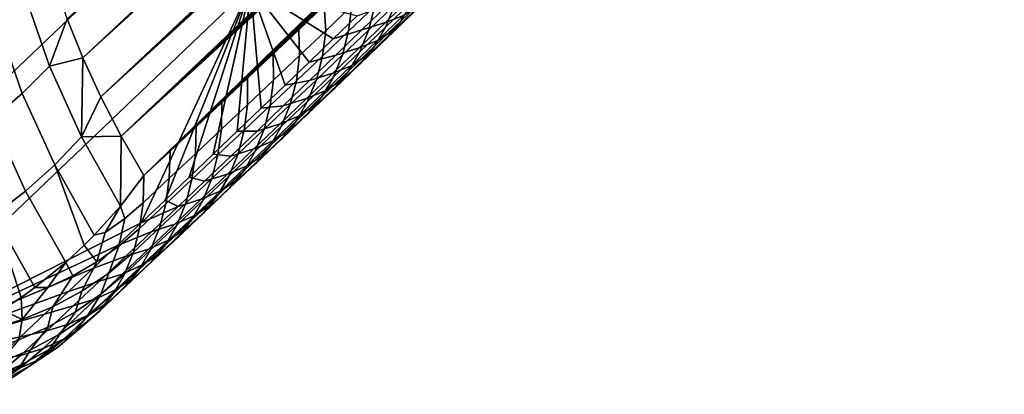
# Model space of a CAD drawing. Header units: metres. Extents: x -82 to 82, y -314 to 27.
# Tile 458 of 656: x -50.75 to -46.4, y -61.14 to -59.49. Entities that reach past the tile are written whole.
import ezdxf

# ---------------------------------------------------------------- set-up
doc = ezdxf.new("R2010")
doc.units = ezdxf.units.M
doc.layers.add('solid_K_24_41_04_000C07', color=7, linetype='CONTINUOUS')

msp = doc.modelspace()

# ---------------------------------------------------------------- linework, layer by layer
at = {"layer": 'solid_K_24_41_04_000C07'}
for points in [[(-50.540173, -59.485962, 61.715508), (-50.471558, -59.658356, 61.366165), (-40.659592, -50.480091, 52.261562), (-40.554874, -50.365479, 52.185181)], [(-50.471558, -59.658356, 61.366165), (-40.765133, -50.595463, 52.338852), (-40.659592, -50.480091, 52.261562)], [(-50.471558, -59.658356, 61.366165), (-40.871529, -50.711613, 52.417088), (-40.765133, -50.595463, 52.338852)], [(-50.471558, -59.658356, 61.366165), (-40.978806, -50.82856, 52.496307), (-40.871529, -50.711613, 52.417088)], [(-50.471558, -59.658356, 61.366165), (-41.086998, -50.94632, 52.576546), (-40.978806, -50.82856, 52.496307)], [(-50.471558, -59.658356, 61.366165), (-41.196125, -51.064911, 52.657841), (-41.086998, -50.94632, 52.576546)], [(-50.471558, -59.658356, 61.366165), (-41.306221, -51.184341, 52.740227), (-41.196125, -51.064911, 52.657841)], [(-50.471558, -59.658356, 61.366165), (-41.417313, -51.304638, 52.823742), (-41.306221, -51.184341, 52.740227)], [(-50.471558, -59.658356, 61.366165), (-41.529427, -51.425812, 52.908421), (-41.417313, -51.304638, 52.823742)], [(-50.471558, -59.658356, 61.366165), (-41.642593, -51.547878, 52.994301), (-41.529427, -51.425812, 52.908421)], [(-50.471558, -59.658356, 61.366165), (-41.756821, -51.670849, 53.08139), (-41.642593, -51.547878, 52.994301)], [(-56.469971, -59.485954, 55.22818), (-47.08617, -51.674767, 47.257233), (-47.184223, -51.798447, 47.363953), (-56.115883, -59.658348, 55.191154)], [(-50.471558, -59.658356, 61.366165), (-41.871929, -51.794617, 53.169445), (-41.756821, -51.670849, 53.08139)], [(-50.471558, -59.658356, 61.366165), (-41.987892, -51.919163, 53.25843), (-41.871929, -51.794617, 53.169445)], [(-56.115883, -59.658348, 55.191154), (-47.184223, -51.798447, 47.363953), (-47.28334, -51.922935, 47.471481)], [(-56.115883, -59.658348, 55.191154), (-47.28334, -51.922935, 47.471481), (-47.366714, -52.027275, 47.56168)], [(-50.471558, -59.658356, 61.366165), (-50.39233, -59.831234, 61.01392), (-42.085209, -52.023563, 53.333324), (-41.987892, -51.919163, 53.25843)], [(-56.115883, -59.658348, 55.191154), (-47.366714, -52.027275, 47.56168), (-47.450817, -52.132172, 47.652431)], [(-50.39233, -59.831234, 61.01392), (-42.183159, -52.128529, 53.408924), (-42.085209, -52.023563, 53.333324)], [(-56.115883, -59.658348, 55.191154), (-47.450817, -52.132172, 47.652431), (-47.535683, -52.237633, 47.743759)], [(-50.39233, -59.831234, 61.01392), (-42.281765, -52.234066, 53.485252), (-42.183159, -52.128529, 53.408924)], [(-56.115883, -59.658348, 55.191154), (-47.535683, -52.237633, 47.743759), (-47.621338, -52.34367, 47.835674)], [(-50.39233, -59.831234, 61.01392), (-42.381042, -52.340187, 53.56234), (-42.281765, -52.234066, 53.485252)], [(-56.115883, -59.658348, 55.191154), (-47.621338, -52.34367, 47.835674), (-47.707809, -52.450294, 47.9282)], [(-50.39233, -59.831234, 61.01392), (-42.481014, -52.446903, 53.640205), (-42.381042, -52.340187, 53.56234)], [(-50.39233, -59.831234, 61.01392), (-42.581699, -52.554226, 53.71888), (-42.481014, -52.446903, 53.640205)], [(-56.115883, -59.658348, 55.191154), (-47.707809, -52.450294, 47.9282), (-47.795128, -52.557514, 48.021347)], [(-56.115883, -59.658348, 55.191154), (-47.795128, -52.557514, 48.021347), (-47.883324, -52.66534, 48.115139)], [(-50.39233, -59.831234, 61.01392), (-42.683117, -52.662155, 53.798389), (-42.581699, -52.554226, 53.71888)], [(-56.115883, -59.658348, 55.191154), (-47.883324, -52.66534, 48.115139), (-47.97242, -52.773785, 48.209591)], [(-50.39233, -59.831234, 61.01392), (-42.785286, -52.77071, 53.878757), (-42.683117, -52.662155, 53.798389)], [(-56.115883, -59.658348, 55.191154), (-47.97242, -52.773785, 48.209591), (-48.06245, -52.882851, 48.304718)], [(-50.39233, -59.831234, 61.01392), (-42.888226, -52.879898, 53.960014), (-42.785286, -52.77071, 53.878757)], [(-56.115883, -59.658348, 55.191154), (-48.06245, -52.882851, 48.304718), (-48.153442, -52.992558, 48.400543)], [(-50.39233, -59.831234, 61.01392), (-42.991959, -52.989727, 54.042183), (-42.888226, -52.879898, 53.960014)], [(-56.115883, -59.658348, 55.191154), (-48.153442, -52.992558, 48.400543), (-48.245426, -53.102909, 48.497078)], [(-50.39233, -59.831234, 61.01392), (-43.096497, -53.100208, 54.125294), (-42.991959, -52.989727, 54.042183)], [(-50.39233, -59.831234, 61.01392), (-43.201866, -53.211353, 54.209366), (-43.096497, -53.100208, 54.125294)], [(-56.115883, -59.658348, 55.191154), (-48.245426, -53.102909, 48.497078), (-48.338425, -53.213921, 48.594345)], [(-56.115883, -59.658348, 55.191154), (-48.338425, -53.213921, 48.594345), (-48.432472, -53.325596, 48.692356)], [(-50.39233, -59.831234, 61.01392), (-43.308083, -53.323166, 54.294434), (-43.201866, -53.211353, 54.209366)], [(-56.115883, -59.658348, 55.191154), (-48.432472, -53.325596, 48.692356), (-48.527596, -53.437946, 48.791134)], [(-50.39233, -59.831234, 61.01392), (-43.415169, -53.435661, 54.380516), (-43.308083, -53.323166, 54.294434)], [(-56.115883, -59.658348, 55.191154), (-48.527596, -53.437946, 48.791134), (-48.623821, -53.550987, 48.890697)], [(-50.39233, -59.831234, 61.01392), (-43.52309, -53.548813, 54.467567), (-43.415169, -53.435661, 54.380516)], [(-56.115883, -59.658348, 55.191154), (-48.623821, -53.550987, 48.890697), (-48.721092, -53.664692, 48.991009), (-55.75795, -59.831226, 55.143814)], [(-50.39233, -59.831234, 61.01392), (-43.631672, -53.662537, 54.555351), (-43.52309, -53.548813, 54.467567)], [(-55.75795, -59.831226, 55.143814), (-48.721092, -53.664692, 48.991009), (-48.81916, -53.778973, 49.091919)], [(-50.39233, -59.831234, 61.01392), (-50.302441, -60.004547, 60.659012), (-43.740917, -53.776829, 54.643875), (-43.631672, -53.662537, 54.555351)], [(-55.75795, -59.831226, 55.143814), (-48.81916, -53.778973, 49.091919), (-48.918045, -53.893833, 49.193443)], [(-50.302441, -60.004547, 60.659012), (-43.850864, -53.891708, 54.733177), (-43.740917, -53.776829, 54.643875)], [(-55.75795, -59.831226, 55.143814), (-48.918045, -53.893833, 49.193443), (-49.017792, -54.009293, 49.295609)], [(-50.302441, -60.004547, 60.659012), (-43.961533, -54.007187, 54.823299), (-43.850864, -53.891708, 54.733177)], [(-55.75795, -59.831226, 55.143814), (-49.017792, -54.009293, 49.295609), (-49.118431, -54.125366, 49.398434)], [(-50.302441, -60.004547, 60.659012), (-44.07296, -54.123287, 54.914276), (-43.961533, -54.007187, 54.823299)], [(-55.75795, -59.831226, 55.143814), (-49.118431, -54.125366, 49.398434), (-49.220013, -54.242065, 49.501949)], [(-50.302441, -60.004547, 60.659012), (-44.185173, -54.240021, 55.006153), (-44.07296, -54.123287, 54.914276)], [(-55.75795, -59.831226, 55.143814), (-49.220013, -54.242065, 49.501949), (-49.322578, -54.359402, 49.606178)], [(-50.302441, -60.004547, 60.659012), (-44.298199, -54.357403, 55.098965), (-44.185173, -54.240021, 55.006153)], [(-55.75795, -59.831226, 55.143814), (-49.322578, -54.359402, 49.606178), (-49.426163, -54.477398, 49.711147)], [(-50.302441, -60.004547, 60.659012), (-44.412071, -54.475452, 55.192749), (-44.298199, -54.357403, 55.098965)], [(-55.75795, -59.831226, 55.143814), (-49.426163, -54.477398, 49.711147), (-49.530811, -54.596062, 49.816879)], [(-50.302441, -60.004547, 60.659012), (-44.526817, -54.594177, 55.287552), (-44.412071, -54.475452, 55.192749)], [(-55.75795, -59.831226, 55.143814), (-49.530811, -54.596062, 49.816879), (-49.621384, -54.698318, 49.908134)], [(-50.302441, -60.004547, 60.659012), (-44.625885, -54.696495, 55.369644), (-44.526817, -54.594177, 55.287552)], [(-55.75795, -59.831226, 55.143814), (-49.621384, -54.698318, 49.908134), (-49.712795, -54.80109, 49.999985)], [(-50.302441, -60.004547, 60.659012), (-44.725639, -54.799335, 55.452534), (-44.625885, -54.696495, 55.369644)], [(-55.75795, -59.831226, 55.143814), (-49.712795, -54.80109, 49.999985), (-49.805069, -54.904381, 50.092445)], [(-50.302441, -60.004547, 60.659012), (-44.826096, -54.902706, 55.536243), (-44.725639, -54.799335, 55.452534)], [(-55.75795, -59.831226, 55.143814), (-49.805069, -54.904381, 50.092445), (-49.898232, -55.008202, 50.185535)], [(-50.302441, -60.004547, 60.659012), (-44.927269, -55.006618, 55.620804), (-44.826096, -54.902706, 55.536243)], [(-55.75795, -59.831226, 55.143814), (-49.898232, -55.008202, 50.185535), (-49.992306, -55.11256, 50.279274)], [(-50.302441, -60.004547, 60.659012), (-45.029182, -55.111076, 55.706234), (-44.927269, -55.006618, 55.620804)], [(-55.75795, -59.831226, 55.143814), (-49.992306, -55.11256, 50.279274), (-50.087318, -55.217472, 50.373669)], [(-50.302441, -60.004547, 60.659012), (-45.131855, -55.216095, 55.792557), (-45.029182, -55.111076, 55.706234)], [(-55.75795, -59.831226, 55.143814), (-50.087318, -55.217472, 50.373669), (-50.183296, -55.322937, 50.468739)], [(-50.302441, -60.004547, 60.659012), (-45.235302, -55.321686, 55.879799), (-45.131855, -55.216095, 55.792557)], [(-55.75795, -59.831226, 55.143814), (-50.183296, -55.322937, 50.468739), (-50.28027, -55.42897, 50.564503)], [(-50.302441, -60.004547, 60.659012), (-45.339542, -55.427853, 55.967987), (-45.235302, -55.321686, 55.879799)], [(-55.75795, -59.831226, 55.143814), (-50.28027, -55.42897, 50.564503), (-50.378254, -55.53558, 50.660976)], [(-50.302441, -60.004547, 60.659012), (-45.444599, -55.534607, 56.05714), (-45.339542, -55.427853, 55.967987)], [(-50.302441, -60.004547, 60.659012), (-45.550453, -55.642006, 56.147171), (-45.444599, -55.534607, 56.05714)], [(-55.75795, -59.831226, 55.143814), (-50.378254, -55.53558, 50.660976), (-50.477268, -55.64278, 50.758171)], [(-55.75795, -59.831226, 55.143814), (-50.477268, -55.64278, 50.758171), (-50.577194, -55.750626, 50.856068)], [(-50.302441, -60.004547, 60.659012), (-45.657078, -55.750057, 56.238018), (-45.550453, -55.642006, 56.147171)], [(-55.75795, -59.831226, 55.143814), (-50.577194, -55.750626, 50.856068), (-50.678009, -55.859116, 50.954659), (-55.396408, -60.004543, 55.08609)], [(-50.302441, -60.004547, 60.659012), (-45.764462, -55.858742, 56.329689), (-45.657078, -55.750057, 56.238018)], [(-55.396408, -60.004543, 55.08609), (-50.678009, -55.859116, 50.954659), (-50.779705, -55.968224, 51.053925)], [(-50.302441, -60.004547, 60.659012), (-50.201801, -60.178242, 60.301628), (-45.872593, -55.968033, 56.422176), (-45.764462, -55.858742, 56.329689)], [(-50.201801, -60.178242, 60.301628), (-45.981461, -56.077908, 56.515488), (-45.872593, -55.968033, 56.422176)], [(-50.201801, -60.178242, 60.301628), (-46.091057, -56.188347, 56.609623), (-45.981461, -56.077908, 56.515488)], [(-50.201801, -60.178242, 60.301628), (-46.20137, -56.299328, 56.704578), (-46.091057, -56.188347, 56.609623)], [(-50.201801, -60.178242, 60.301628), (-46.312386, -56.410831, 56.800358), (-46.20137, -56.299328, 56.704578)], [(-50.201801, -60.178242, 60.301628), (-46.424095, -56.522827, 56.896961), (-46.312386, -56.410831, 56.800358)], [(-50.201801, -60.178242, 60.301628), (-46.536484, -56.635296, 56.994389), (-46.424095, -56.522827, 56.896961)], [(-50.201801, -60.178242, 60.301628), (-46.649544, -56.748219, 57.09264), (-46.536484, -56.635296, 56.994389)], [(-50.201801, -60.178242, 60.301628), (-46.763268, -56.861568, 57.191723), (-46.649544, -56.748219, 57.09264)], [(-50.201801, -60.178242, 60.301628), (-46.863308, -56.961086, 57.279095), (-46.763268, -56.861568, 57.191723)], [(-50.201801, -60.178242, 60.301628), (-46.963837, -57.060898, 57.367104), (-46.863308, -56.961086, 57.279095)], [(-50.201801, -60.178242, 60.301628), (-47.064846, -57.160992, 57.455742), (-46.963837, -57.060898, 57.367104)], [(-50.201801, -60.178242, 60.301628), (-47.166332, -57.261353, 57.545017), (-47.064846, -57.160992, 57.455742)], [(-50.201801, -60.178242, 60.301628), (-47.268288, -57.361961, 57.634926), (-47.166332, -57.261353, 57.545017)], [(-50.201801, -60.178242, 60.301628), (-47.370701, -57.462807, 57.725471), (-47.268288, -57.361961, 57.634926)], [(-50.201801, -60.178242, 60.301628), (-47.473572, -57.563873, 57.816654), (-47.370701, -57.462807, 57.725471)], [(-50.201801, -60.178242, 60.301628), (-47.576885, -57.665146, 57.90847), (-47.473572, -57.563873, 57.816654)], [(-50.201801, -60.178242, 60.301628), (-47.680637, -57.766609, 58.000919), (-47.576885, -57.665146, 57.90847)], [(-50.201801, -60.178242, 60.301628), (-47.784851, -57.868301, 58.094009), (-47.680637, -57.766609, 58.000919)], [(-50.201801, -60.178242, 60.301628), (-47.889553, -57.97028, 58.187729), (-47.784851, -57.868301, 58.094009)], [(-50.201801, -60.178242, 60.301628), (-47.994743, -58.072548, 58.282078), (-47.889553, -57.97028, 58.187729)], [(-50.201801, -60.178242, 60.301628), (-48.100426, -58.175102, 58.37706), (-47.994743, -58.072548, 58.282078)], [(-50.201801, -60.178242, 60.301628), (-48.2066, -58.277946, 58.472675), (-48.100426, -58.175102, 58.37706)], [(-50.201801, -60.178242, 60.301628), (-48.313263, -58.381077, 58.568924), (-48.2066, -58.277946, 58.472675)], [(-50.201801, -60.178242, 60.301628), (-48.420414, -58.484497, 58.665798), (-48.313263, -58.381077, 58.568924)], [(-50.201801, -60.178242, 60.301628), (-48.528061, -58.588203, 58.763309), (-48.420414, -58.484497, 58.665798)], [(-50.201801, -60.178242, 60.301628), (-48.636196, -58.692196, 58.86145), (-48.528061, -58.588203, 58.763309)], [(-50.201801, -60.178242, 60.301628), (-48.744823, -58.796478, 58.96022), (-48.636196, -58.692196, 58.86145)], [(-50.201801, -60.178242, 60.301628), (-48.853943, -58.901047, 59.059624), (-48.744823, -58.796478, 58.96022)], [(-50.201801, -60.178242, 60.301628), (-48.963554, -59.005901, 59.159657), (-48.853943, -58.901047, 59.059624)], [(-50.201801, -60.178242, 60.301628), (-49.073658, -59.111046, 59.260319), (-48.963554, -59.005901, 59.159657)], [(-50.929657, -59.172821, 62.924015), (-50.851158, -59.495937, 62.283272), (-50.728111, -59.379074, 62.236446), (-50.804729, -59.059788, 62.872948)], [(-50.201801, -60.178242, 60.301628), (-49.184254, -59.216476, 59.361614), (-49.073658, -59.111046, 59.260319)], [(-50.201801, -60.178242, 60.301628), (-49.295341, -59.322193, 59.463539), (-49.184254, -59.216476, 59.361614)], [(-50.728111, -59.379074, 62.236446), (-50.618717, -59.695004, 61.602158), (-50.540173, -59.485962, 61.715508), (-50.598454, -59.314159, 62.062115)], [(-48.979233, -59.314629, 58.737324), (-49.09457, -59.425091, 58.842903), (-49.135872, -59.523075, 58.705139), (-49.020752, -59.412746, 58.599693)], [(-48.951275, -59.383587, 58.347584), (-48.905647, -59.302181, 58.49448), (-49.020752, -59.412746, 58.599693), (-49.066788, -59.494644, 58.453217)], [(-51.094444, -59.345947, 54.899818), (-50.4049, -59.363461, 55.638119), (-52.185547, -61.059891, 57.265736), (-52.875214, -61.042488, 56.527199)], [(-51.51046, -61.042419, 58.020336), (-52.185547, -61.059891, 57.265736), (-50.4049, -59.363461, 55.638119), (-49.731361, -59.345947, 56.391064)], [(-49.731361, -59.345947, 56.391064), (-50.214993, -60.387188, 58.19289), (-51.51046, -61.042419, 58.020336)], [(-49.731361, -59.345947, 56.391064), (-50.108711, -60.286198, 58.0951), (-50.214993, -60.387188, 58.19289)], [(-50.201801, -60.178242, 60.301628), (-49.406925, -59.428196, 59.566093), (-49.295341, -59.322193, 59.463539)], [(-49.731361, -59.345947, 56.391064), (-50.002502, -60.18507, 57.997623), (-50.108711, -60.286198, 58.0951)], [(-49.731361, -59.345947, 56.391064), (-49.89637, -60.083809, 57.900455), (-50.002502, -60.18507, 57.997623)], [(-49.731361, -59.345947, 56.391064), (-49.79031, -59.98241, 57.8036), (-49.89637, -60.083809, 57.900455)], [(-49.731361, -59.345947, 56.391064), (-49.684326, -59.880878, 57.707054), (-49.79031, -59.98241, 57.8036)], [(-49.731361, -59.345947, 56.391064), (-49.578415, -59.779213, 57.610817), (-49.684326, -59.880878, 57.707054)], [(-49.731361, -59.345947, 56.391064), (-49.47258, -59.677414, 57.514889), (-49.578415, -59.779213, 57.610817)], [(-49.731361, -59.345947, 56.391064), (-49.366821, -59.575481, 57.419273), (-49.47258, -59.677414, 57.514889)], [(-49.731361, -59.345947, 56.391064), (-49.261135, -59.473419, 57.323963), (-49.366821, -59.575481, 57.419273)], [(-49.284679, -59.42963, 59.324215), (-49.295341, -59.322193, 59.463539), (-49.406925, -59.428196, 59.566093), (-49.39975, -59.538952, 59.430092)], [(-49.169621, -59.320076, 59.218567), (-49.284679, -59.42963, 59.324215), (-49.299015, -59.541492, 59.191807), (-49.183804, -59.431721, 59.08596)], [(-49.068604, -59.321716, 58.980343), (-49.183804, -59.431721, 59.08596), (-49.209919, -59.535316, 58.948711), (-49.09457, -59.425091, 58.842903)], [(-49.017738, -59.464195, 58.208176), (-49.088318, -59.527775, 58.062485), (-48.973106, -59.416573, 57.957241), (-48.902653, -59.35321, 58.103092)], [(-50.851158, -59.495937, 62.283272), (-50.73954, -59.815659, 61.644997), (-50.618717, -59.695004, 61.602158), (-50.728111, -59.379074, 62.236446)], [(-49.02047, -59.389748, 57.556534), (-49.136448, -59.502174, 57.662312), (-49.239819, -59.535172, 57.526382), (-49.124088, -59.422901, 57.420803)], [(-49.05669, -59.471642, 57.814945), (-49.136448, -59.502174, 57.662312), (-49.02047, -59.389748, 57.556534), (-48.941616, -59.360214, 57.709999)], [(-48.951275, -59.383587, 58.347584), (-49.066788, -59.494644, 58.453217), (-49.132843, -59.57494, 58.313496), (-49.017738, -59.464195, 58.208176)], [(-50.201801, -60.178242, 60.301628), (-49.518997, -59.534485, 59.669281), (-49.406925, -59.428196, 59.566093)], [(-49.39975, -59.538952, 59.430092), (-49.406925, -59.428196, 59.566093), (-49.518997, -59.534485, 59.669281), (-49.514824, -59.648045, 59.536205)], [(-49.284679, -59.42963, 59.324215), (-49.39975, -59.538952, 59.430092), (-49.414238, -59.651035, 59.297886), (-49.299015, -59.541492, 59.191807)], [(-49.124088, -59.422901, 57.420803), (-49.239819, -59.535172, 57.526382), (-49.366821, -59.575481, 57.419273), (-49.261135, -59.473419, 57.323963)], [(-49.183804, -59.431721, 59.08596), (-49.299015, -59.541492, 59.191807), (-49.325283, -59.645306, 59.054756), (-49.209919, -59.535316, 58.948711)], [(-49.09457, -59.425091, 58.842903), (-49.209919, -59.535316, 58.948711), (-49.251007, -59.633171, 58.810814), (-49.135872, -59.523075, 58.705139)], [(-49.066788, -59.494644, 58.453217), (-49.020752, -59.412746, 58.599693), (-49.135872, -59.523075, 58.705139), (-49.182316, -59.605461, 58.559086)], [(-48.973106, -59.416573, 57.957241), (-49.088318, -59.527775, 58.062485), (-49.171791, -59.582821, 57.920124), (-49.05669, -59.471642, 57.814945)], [(-50.618717, -59.695004, 61.602158), (-50.471558, -59.658356, 61.366165), (-50.540173, -59.485962, 61.715508)], [(-49.171791, -59.582821, 57.920124), (-49.252453, -59.614349, 57.768326), (-49.136448, -59.502174, 57.662312), (-49.05669, -59.471642, 57.814945)], [(-49.132843, -59.57494, 58.313496), (-49.203552, -59.638737, 58.167961), (-49.088318, -59.527775, 58.062485), (-49.017738, -59.464195, 58.208176)], [(-50.984673, -59.603294, 62.323761), (-50.870903, -59.927143, 61.681137), (-50.73954, -59.815659, 61.644997), (-50.851158, -59.495937, 62.283272)], [(-49.136448, -59.502174, 57.662312), (-49.252453, -59.614349, 57.768326), (-49.355576, -59.64719, 57.632198), (-49.239819, -59.535172, 57.526382)], [(-49.182316, -59.605461, 58.559086), (-49.135872, -59.523075, 58.705139), (-49.251007, -59.633171, 58.810814), (-49.297867, -59.716042, 58.665184)], [(-49.088318, -59.527775, 58.062485), (-49.203552, -59.638737, 58.167961), (-49.286915, -59.69376, 58.025536), (-49.171791, -59.582821, 57.920124)], [(-49.066788, -59.494644, 58.453217), (-49.182316, -59.605461, 58.559086), (-49.247967, -59.68544, 58.419044), (-49.132843, -59.57494, 58.313496)], [(-50.201801, -60.178242, 60.301628), (-49.631565, -59.641064, 59.773098), (-49.518997, -59.534485, 59.669281)], [(-49.514824, -59.648045, 59.536205), (-49.518997, -59.534485, 59.669281), (-49.631565, -59.641064, 59.773098), (-49.62991, -59.756908, 59.642548)], [(-49.39975, -59.538952, 59.430092), (-49.514824, -59.648045, 59.536205), (-49.529472, -59.760342, 59.404198), (-49.414238, -59.651035, 59.297886)], [(-49.239819, -59.535172, 57.526382), (-49.355576, -59.64719, 57.632198), (-49.47258, -59.677414, 57.514889), (-49.366821, -59.575481, 57.419273)], [(-49.299015, -59.541492, 59.191807), (-49.414238, -59.651035, 59.297886), (-49.440659, -59.755062, 59.16103), (-49.325283, -59.645306, 59.054756)], [(-49.209919, -59.535316, 58.948711), (-49.325283, -59.645306, 59.054756), (-49.366161, -59.743031, 58.916721), (-49.251007, -59.633171, 58.810814)], [(-49.247967, -59.68544, 58.419044), (-49.318806, -59.749451, 58.273666), (-49.203552, -59.638737, 58.167961), (-49.132843, -59.57494, 58.313496)], [(-49.252453, -59.614349, 57.768326), (-49.368481, -59.726276, 57.874573), (-49.471355, -59.758957, 57.738251), (-49.355576, -59.64719, 57.632198)], [(-49.286915, -59.69376, 58.025536), (-49.368481, -59.726276, 57.874573), (-49.252453, -59.614349, 57.768326), (-49.171791, -59.582821, 57.920124)], [(-49.182316, -59.605461, 58.559086), (-49.297867, -59.716042, 58.665184), (-49.363113, -59.795704, 58.524822), (-49.247967, -59.68544, 58.419044)], [(-50.618717, -59.695004, 61.602158), (-50.477528, -60.006771, 60.971142), (-50.471558, -59.658356, 61.366165)], [(-50.477528, -60.006771, 60.971142), (-50.39233, -59.831234, 61.01392), (-50.471558, -59.658356, 61.366165)], [(-50.201801, -60.178242, 60.301628), (-49.744625, -59.747925, 59.877544), (-49.631565, -59.641064, 59.773098)], [(-49.62991, -59.756908, 59.642548), (-49.631565, -59.641064, 59.773098), (-49.744625, -59.747925, 59.877544), (-49.744999, -59.86554, 59.749123)], [(-49.514824, -59.648045, 59.536205), (-49.62991, -59.756908, 59.642548), (-49.644714, -59.869415, 59.510742), (-49.529472, -59.760342, 59.404198)], [(-49.355576, -59.64719, 57.632198), (-49.471355, -59.758957, 57.738251), (-49.578415, -59.779213, 57.610817), (-49.47258, -59.677414, 57.514889)], [(-49.414238, -59.651035, 59.297886), (-49.529472, -59.760342, 59.404198), (-49.556046, -59.864586, 59.267532), (-49.440659, -59.755062, 59.16103)], [(-49.325283, -59.645306, 59.054756), (-49.440659, -59.755062, 59.16103), (-49.481327, -59.852654, 59.022858), (-49.366161, -59.743031, 58.916721)], [(-49.297867, -59.716042, 58.665184), (-49.251007, -59.633171, 58.810814), (-49.366161, -59.743031, 58.916721), (-49.413429, -59.826378, 58.771511)], [(-49.203552, -59.638737, 58.167961), (-49.318806, -59.749451, 58.273666), (-49.402061, -59.804455, 58.131176), (-49.286915, -59.69376, 58.025536)], [(-50.73954, -59.815659, 61.644997), (-50.595798, -60.131161, 61.010258), (-50.477528, -60.006771, 60.971142), (-50.618717, -59.695004, 61.602158)], [(-49.402061, -59.804455, 58.131176), (-49.484535, -59.837948, 57.981056), (-49.368481, -59.726276, 57.874573), (-49.286915, -59.69376, 58.025536)], [(-49.363113, -59.795704, 58.524822), (-49.434082, -59.859928, 58.379601), (-49.318806, -59.749451, 58.273666), (-49.247967, -59.68544, 58.419044)], [(-50.201801, -60.178242, 60.301628), (-49.858181, -59.855076, 59.98262), (-49.744625, -59.747925, 59.877544)], [(-49.744999, -59.86554, 59.749123), (-49.744625, -59.747925, 59.877544), (-49.858181, -59.855076, 59.98262), (-49.8601, -59.973938, 59.855927)], [(-49.368481, -59.726276, 57.874573), (-49.484535, -59.837948, 57.981056), (-49.587166, -59.870472, 57.844536), (-49.471355, -59.758957, 57.738251)], [(-49.413429, -59.826378, 58.771511), (-49.366161, -59.743031, 58.916721), (-49.481327, -59.852654, 59.022858), (-49.529015, -59.936478, 58.878075)], [(-49.318806, -59.749451, 58.273666), (-49.434082, -59.859928, 58.379601), (-49.517227, -59.914906, 58.237049), (-49.402061, -59.804455, 58.131176)], [(-49.297867, -59.716042, 58.665184), (-49.413429, -59.826378, 58.771511), (-49.478275, -59.905727, 58.630829), (-49.363113, -59.795704, 58.524822)], [(-49.62991, -59.756908, 59.642548), (-49.744999, -59.86554, 59.749123), (-49.759972, -59.978256, 59.617512), (-49.644714, -59.869415, 59.510742)], [(-49.471355, -59.758957, 57.738251), (-49.587166, -59.870472, 57.844536), (-49.684326, -59.880878, 57.707054), (-49.578415, -59.779213, 57.610817)], [(-49.529472, -59.760342, 59.404198), (-49.644714, -59.869415, 59.510742), (-49.671448, -59.973869, 59.374268), (-49.556046, -59.864586, 59.267532)], [(-49.440659, -59.755062, 59.16103), (-49.556046, -59.864586, 59.267532), (-49.596508, -59.962044, 59.129223), (-49.481327, -59.852654, 59.022858)], [(-50.870903, -59.927143, 61.681137), (-50.724674, -60.246719, 61.042328), (-50.595798, -60.131161, 61.010258), (-50.73954, -59.815659, 61.644997)], [(-50.477528, -60.006771, 60.971142), (-50.302441, -60.004547, 60.659012), (-50.39233, -59.831234, 61.01392)], [(-49.517227, -59.914906, 58.237049), (-49.600616, -59.949371, 58.087772), (-49.484535, -59.837948, 57.981056), (-49.402061, -59.804455, 58.131176)], [(-49.413429, -59.826378, 58.771511), (-49.529015, -59.936478, 58.878075), (-49.593456, -60.015511, 58.737064), (-49.478275, -59.905727, 58.630829)], [(-49.363113, -59.795704, 58.524822), (-49.478275, -59.905727, 58.630829), (-49.549377, -59.970158, 58.485767), (-49.434082, -59.859928, 58.379601)], [(-49.858181, -59.855076, 59.98262), (-50.201801, -60.178242, 60.301628), (-50.086769, -60.070232, 60.194664)], [(-50.086769, -60.070232, 60.194664), (-49.972225, -59.962513, 60.088326), (-49.858181, -59.855076, 59.98262)], [(-49.8601, -59.973938, 59.855927), (-49.858181, -59.855076, 59.98262), (-49.972225, -59.962513, 60.088326), (-49.975208, -60.082104, 59.962955)], [(-49.744999, -59.86554, 59.749123), (-49.8601, -59.973938, 59.855927), (-49.875237, -60.086861, 59.724514), (-49.759972, -59.978256, 59.617512)], [(-49.702999, -59.981735, 57.951054), (-49.79031, -59.98241, 57.8036), (-49.684326, -59.880878, 57.707054), (-49.587166, -59.870472, 57.844536)], [(-49.644714, -59.869415, 59.510742), (-49.759972, -59.978256, 59.617512), (-49.786861, -60.08292, 59.481232), (-49.671448, -59.973869, 59.374268)], [(-49.556046, -59.864586, 59.267532), (-49.671448, -59.973869, 59.374268), (-49.711704, -60.071194, 59.235817), (-49.596508, -59.962044, 59.129223)], [(-49.484535, -59.837948, 57.981056), (-49.600616, -59.949371, 58.087772), (-49.702999, -59.981735, 57.951054), (-49.587166, -59.870472, 57.844536)], [(-49.529015, -59.936478, 58.878075), (-49.481327, -59.852654, 59.022858), (-49.596508, -59.962044, 59.129223), (-49.644615, -60.046337, 58.984863)], [(-49.434082, -59.859928, 58.379601), (-49.549377, -59.970158, 58.485767), (-49.63242, -60.025108, 58.343147), (-49.517227, -59.914906, 58.237049)], [(-49.63242, -60.025108, 58.343147), (-49.716721, -60.060543, 58.194725), (-49.600616, -59.949371, 58.087772), (-49.517227, -59.914906, 58.237049)], [(-49.478275, -59.905727, 58.630829), (-49.593456, -60.015511, 58.737064), (-49.664696, -60.080147, 58.592163), (-49.549377, -59.970158, 58.485767)], [(-51.011787, -60.028587, 61.7103), (-50.863155, -60.352551, 61.067104), (-50.724674, -60.246719, 61.042328), (-50.870903, -59.927143, 61.681137)], [(-50.090324, -60.190037, 60.070217), (-49.975208, -60.082104, 59.962955), (-49.972225, -59.962513, 60.088326), (-50.086769, -60.070232, 60.194664)], [(-49.600616, -59.949371, 58.087772), (-49.716721, -60.060543, 58.194725), (-49.818863, -60.092743, 58.057808), (-49.702999, -59.981735, 57.951054)], [(-49.644615, -60.046337, 58.984863), (-49.596508, -59.962044, 59.129223), (-49.711704, -60.071194, 59.235817), (-49.760231, -60.155956, 59.091885)], [(-49.529015, -59.936478, 58.878075), (-49.644615, -60.046337, 58.984863), (-49.708656, -60.125053, 58.843529), (-49.593456, -60.015511, 58.737064)], [(-50.595798, -60.131161, 61.010258), (-50.420998, -60.441681, 60.380016), (-50.305573, -60.31366, 60.344322), (-50.477528, -60.006771, 60.971142)], [(-50.477528, -60.006771, 60.971142), (-50.305573, -60.31366, 60.344322), (-50.302441, -60.004547, 60.659012)], [(-50.305573, -60.31366, 60.344322), (-50.201801, -60.178242, 60.301628), (-50.302441, -60.004547, 60.659012)], [(-49.8601, -59.973938, 59.855927), (-49.975208, -60.082104, 59.962955), (-49.990509, -60.195232, 59.831741), (-49.875237, -60.086861, 59.724514)], [(-49.759972, -59.978256, 59.617512), (-49.875237, -60.086861, 59.724514), (-49.90229, -60.191734, 59.588425), (-49.786861, -60.08292, 59.481232)], [(-49.818863, -60.092743, 58.057808), (-49.89637, -60.083809, 57.900455), (-49.79031, -59.98241, 57.8036), (-49.702999, -59.981735, 57.951054)], [(-49.671448, -59.973869, 59.374268), (-49.786861, -60.08292, 59.481232), (-49.826916, -60.180107, 59.34264), (-49.711704, -60.071194, 59.235817)], [(-49.549377, -59.970158, 58.485767), (-49.664696, -60.080147, 58.592163), (-49.747635, -60.135067, 58.449474), (-49.63242, -60.025108, 58.343147)], [(-49.747635, -60.135067, 58.449474), (-49.832851, -60.171463, 58.301907), (-49.716721, -60.060543, 58.194725), (-49.63242, -60.025108, 58.343147)], [(-49.644615, -60.046337, 58.984863), (-49.760231, -60.155956, 59.091885), (-49.823879, -60.234356, 58.950222), (-49.708656, -60.125053, 58.843529)], [(-49.593456, -60.015511, 58.737064), (-49.708656, -60.125053, 58.843529), (-49.780037, -60.189892, 58.698784), (-49.664696, -60.080147, 58.592163)], [(-50.205448, -60.297741, 60.177708), (-50.090324, -60.190037, 60.070217), (-50.086769, -60.070232, 60.194664), (-50.201801, -60.178242, 60.301628)], [(-49.975208, -60.082104, 59.962955), (-50.090324, -60.190037, 60.070217), (-50.105797, -60.303371, 59.939198), (-49.990509, -60.195232, 59.831741)], [(-49.875237, -60.086861, 59.724514), (-49.990509, -60.195232, 59.831741), (-50.017731, -60.300312, 59.695847), (-49.90229, -60.191734, 59.588425)], [(-49.93475, -60.203503, 58.164791), (-50.002502, -60.18507, 57.997623), (-49.89637, -60.083809, 57.900455), (-49.818863, -60.092743, 58.057808)], [(-49.786861, -60.08292, 59.481232), (-49.90229, -60.191734, 59.588425), (-49.942142, -60.288784, 59.449688), (-49.826916, -60.180107, 59.34264)], [(-49.716721, -60.060543, 58.194725), (-49.832851, -60.171463, 58.301907), (-49.93475, -60.203503, 58.164791), (-49.818863, -60.092743, 58.057808)], [(-49.760231, -60.155956, 59.091885), (-49.711704, -60.071194, 59.235817), (-49.826916, -60.180107, 59.34264), (-49.875866, -60.265335, 59.199131)], [(-49.664696, -60.080147, 58.592163), (-49.780037, -60.189892, 58.698784), (-49.862873, -60.244781, 58.55603), (-49.747635, -60.135067, 58.449474)], [(-50.724674, -60.246719, 61.042328), (-50.547085, -60.56123, 60.408321), (-50.465385, -60.485928, 60.391098), (-50.595798, -60.131161, 61.010258)], [(-50.595798, -60.131161, 61.010258), (-50.465385, -60.485928, 60.391098), (-50.420998, -60.441681, 60.380016)], [(-49.862873, -60.244781, 58.55603), (-49.949005, -60.282135, 58.409321), (-49.832851, -60.171463, 58.301907), (-49.747635, -60.135067, 58.449474)], [(-49.708656, -60.125053, 58.843529), (-49.823879, -60.234356, 58.950222), (-49.895397, -60.299393, 58.805634), (-49.780037, -60.189892, 58.698784)], [(-50.286125, -60.367188, 60.249653), (-50.205448, -60.297741, 60.177708), (-50.201801, -60.178242, 60.301628), (-50.305573, -60.31366, 60.344322)], [(-49.832851, -60.171463, 58.301907), (-49.949005, -60.282135, 58.409321), (-50.050663, -60.314003, 58.272003), (-49.93475, -60.203503, 58.164791)], [(-49.875866, -60.265335, 59.199131), (-49.826916, -60.180107, 59.34264), (-49.942142, -60.288784, 59.449688), (-49.991516, -60.374474, 59.306606)], [(-49.760231, -60.155956, 59.091885), (-49.875866, -60.265335, 59.199131), (-49.939117, -60.343418, 59.05714), (-49.823879, -60.234356, 58.950222)], [(-50.090324, -60.190037, 60.070217), (-50.205448, -60.297741, 60.177708), (-50.221092, -60.411274, 60.046883), (-50.105797, -60.303371, 59.939198)], [(-49.990509, -60.195232, 59.831741), (-50.105797, -60.303371, 59.939198), (-50.133183, -60.408653, 59.803493), (-50.017731, -60.300312, 59.695847)], [(-50.050663, -60.314003, 58.272003), (-50.108711, -60.286198, 58.0951), (-50.002502, -60.18507, 57.997623), (-49.93475, -60.203503, 58.164791)], [(-49.90229, -60.191734, 59.588425), (-50.017731, -60.300312, 59.695847), (-50.057381, -60.397224, 59.556961), (-49.942142, -60.288784, 59.449688)], [(-49.780037, -60.189892, 58.698784), (-49.895397, -60.299393, 58.805634), (-49.978134, -60.354252, 58.662815), (-49.862873, -60.244781, 58.55603)], [(-50.863155, -60.352551, 61.067104), (-50.682854, -60.671375, 60.429012), (-50.547085, -60.56123, 60.408321), (-50.724674, -60.246719, 61.042328)], [(-49.978134, -60.354252, 58.662815), (-50.065186, -60.392551, 58.516964), (-49.949005, -60.282135, 58.409321), (-49.862873, -60.244781, 58.55603)], [(-49.875866, -60.265335, 59.199131), (-49.991516, -60.374474, 59.306606), (-50.054379, -60.45224, 59.164284), (-49.939117, -60.343418, 59.05714)], [(-49.823879, -60.234356, 58.950222), (-49.939117, -60.343418, 59.05714), (-50.01078, -60.408649, 58.912708), (-49.895397, -60.299393, 58.805634)], [(-50.305573, -60.31366, 60.344322), (-50.420998, -60.441681, 60.380016), (-50.372787, -60.430077, 60.32066)], [(-50.305573, -60.31366, 60.344322), (-50.372787, -60.430077, 60.32066), (-50.286125, -60.367188, 60.249653)], [(-50.050663, -60.314003, 58.272003), (-50.166607, -60.424255, 58.379448), (-50.32135, -60.488041, 58.290993), (-50.214993, -60.387188, 58.19289)], [(-50.312145, -60.489063, 60.127762), (-50.221092, -60.411274, 60.046883), (-50.205448, -60.297741, 60.177708), (-50.286125, -60.367188, 60.249653)], [(-50.105797, -60.303371, 59.939198), (-50.221092, -60.411274, 60.046883), (-50.248646, -60.516758, 59.911366), (-50.133183, -60.408653, 59.803493)], [(-50.050663, -60.314003, 58.272003), (-50.214993, -60.387188, 58.19289), (-50.108711, -60.286198, 58.0951)], [(-50.017731, -60.300312, 59.695847), (-50.133183, -60.408653, 59.803493), (-50.172638, -60.505424, 59.664463), (-50.057381, -60.397224, 59.556961)], [(-49.949005, -60.282135, 58.409321), (-50.065186, -60.392551, 58.516964), (-50.166607, -60.424255, 58.379448), (-50.050663, -60.314003, 58.272003)], [(-49.991516, -60.374474, 59.306606), (-49.942142, -60.288784, 59.449688), (-50.057381, -60.397224, 59.556961), (-50.107189, -60.483372, 59.41431)], [(-49.895397, -60.299393, 58.805634), (-50.01078, -60.408649, 58.912708), (-50.093418, -60.463474, 58.769825), (-49.978134, -60.354252, 58.662815)], [(-51.01017, -60.44783, 61.084396), (-50.827232, -60.771267, 60.441902), (-50.74379, -60.715542, 60.435478), (-50.863155, -60.352551, 61.067104)], [(-50.863155, -60.352551, 61.067104), (-50.74379, -60.715542, 60.435478), (-50.682854, -60.671375, 60.429012)], [(-50.093418, -60.463474, 58.769825), (-50.181393, -60.502716, 58.62484), (-50.065186, -60.392551, 58.516964), (-49.978134, -60.354252, 58.662815)], [(-49.939117, -60.343418, 59.05714), (-50.054379, -60.45224, 59.164284), (-50.126183, -60.517662, 59.020012), (-50.01078, -60.408649, 58.912708)], [(-50.214993, -60.387188, 58.19289), (-50.32135, -60.488041, 58.290993), (-51.51046, -61.042419, 58.020336)], [(-50.410496, -60.558777, 60.207462), (-50.312145, -60.489063, 60.127762), (-50.286125, -60.367188, 60.249653), (-50.372787, -60.430077, 60.32066)], [(-50.065186, -60.392551, 58.516964), (-50.181393, -60.502716, 58.62484), (-50.282574, -60.534252, 58.487122), (-50.166607, -60.424255, 58.379448)], [(-50.107189, -60.483372, 59.41431), (-50.057381, -60.397224, 59.556961), (-50.172638, -60.505424, 59.664463), (-50.222874, -60.592026, 59.522236)], [(-49.991516, -60.374474, 59.306606), (-50.107189, -60.483372, 59.41431), (-50.169655, -60.560818, 59.271648), (-50.054379, -60.45224, 59.164284)], [(-50.410496, -60.558777, 60.207462), (-50.372787, -60.430077, 60.32066), (-50.420998, -60.441681, 60.380016), (-50.465385, -60.485928, 60.391098)], [(-50.166607, -60.424255, 58.379448), (-50.282574, -60.534252, 58.487122), (-50.42778, -60.588753, 58.389404), (-50.32135, -60.488041, 58.290993)], [(-50.357407, -60.608318, 60.007248), (-50.248646, -60.516758, 59.911366), (-50.221092, -60.411274, 60.046883), (-50.312145, -60.489063, 60.127762)], [(-50.133183, -60.408653, 59.803493), (-50.248646, -60.516758, 59.911366), (-50.287907, -60.613388, 59.772186), (-50.172638, -60.505424, 59.664463)], [(-50.01078, -60.408649, 58.912708), (-50.126183, -60.517662, 59.020012), (-50.208725, -60.572453, 58.87706), (-50.093418, -60.463474, 58.769825)], [(-50.32135, -60.488041, 58.290993), (-50.42778, -60.588753, 58.389404), (-51.51046, -61.042419, 58.020336)], [(-50.547085, -60.56123, 60.408321), (-50.515572, -60.620014, 60.285519), (-50.410496, -60.558777, 60.207462), (-50.465385, -60.485928, 60.391098)], [(-50.208725, -60.572453, 58.87706), (-50.297623, -60.612629, 58.732944), (-50.181393, -60.502716, 58.62484), (-50.093418, -60.463474, 58.769825)], [(-50.107189, -60.483372, 59.41431), (-50.222874, -60.592026, 59.522236), (-50.284954, -60.669155, 59.379242), (-50.169655, -60.560818, 59.271648)], [(-50.054379, -60.45224, 59.164284), (-50.169655, -60.560818, 59.271648), (-50.241608, -60.626434, 59.127541), (-50.126183, -60.517662, 59.020012)], [(-50.476078, -60.688675, 60.101402), (-50.357407, -60.608318, 60.007248), (-50.312145, -60.489063, 60.127762), (-50.410496, -60.558777, 60.207462)], [(-50.181393, -60.502716, 58.62484), (-50.297623, -60.612629, 58.732944), (-50.398567, -60.643997, 58.595024), (-50.282574, -60.534252, 58.487122)], [(-50.391811, -60.701393, 59.864071), (-50.287907, -60.613388, 59.772186), (-50.248646, -60.516758, 59.911366), (-50.357407, -60.608318, 60.007248)], [(-50.338577, -60.700439, 59.630394), (-50.222874, -60.592026, 59.522236), (-50.172638, -60.505424, 59.664463), (-50.287907, -60.613388, 59.772186)], [(-50.126183, -60.517662, 59.020012), (-50.241608, -60.626434, 59.127541), (-50.324055, -60.681187, 58.98452), (-50.208725, -60.572453, 58.87706)], [(-50.547085, -60.56123, 60.408321), (-50.682854, -60.671375, 60.429012), (-50.626778, -60.672424, 60.361485)], [(-50.547085, -60.56123, 60.408321), (-50.626778, -60.672424, 60.361485), (-50.515572, -60.620014, 60.285519)], [(-50.603748, -60.757214, 60.1931), (-50.476078, -60.688675, 60.101402), (-50.410496, -60.558777, 60.207462), (-50.515572, -60.620014, 60.285519)], [(-50.282574, -60.534252, 58.487122), (-50.398567, -60.643997, 58.595024), (-50.534286, -60.689331, 58.488125), (-50.42778, -60.588753, 58.389404)], [(-50.324055, -60.681187, 58.98452), (-50.413876, -60.72229, 58.841278), (-50.297623, -60.612629, 58.732944), (-50.208725, -60.572453, 58.87706)], [(-50.169655, -60.560818, 59.271648), (-50.284954, -60.669155, 59.379242), (-50.357056, -60.734959, 59.235294), (-50.241608, -60.626434, 59.127541)], [(-50.42778, -60.588753, 58.389404), (-50.534286, -60.689331, 58.488125), (-51.51046, -61.042419, 58.020336)], [(-50.297623, -60.612629, 58.732944), (-50.413876, -60.72229, 58.841278), (-50.514591, -60.753487, 58.703156), (-50.398567, -60.643997, 58.595024)], [(-50.391811, -60.701393, 59.864071), (-50.357407, -60.608318, 60.007248), (-50.476078, -60.688675, 60.101402), (-50.504715, -60.779308, 59.954433)], [(-50.450073, -60.794289, 59.72868), (-50.338577, -60.700439, 59.630394), (-50.287907, -60.613388, 59.772186), (-50.391811, -60.701393, 59.864071)], [(-50.222874, -60.592026, 59.522236), (-50.338577, -60.700439, 59.630394), (-50.400269, -60.777248, 59.487061), (-50.284954, -60.669155, 59.379242)], [(-50.739433, -60.813396, 60.281631), (-50.603748, -60.757214, 60.1931), (-50.515572, -60.620014, 60.285519), (-50.626778, -60.672424, 60.361485)], [(-50.398567, -60.643997, 58.595024), (-50.514591, -60.753487, 58.703156), (-50.640865, -60.789768, 58.587162), (-50.534286, -60.689331, 58.488125)], [(-50.241608, -60.626434, 59.127541), (-50.357056, -60.734959, 59.235294), (-50.439407, -60.789669, 59.092201), (-50.324055, -60.681187, 58.98452)], [(-50.534286, -60.689331, 58.488125), (-50.640865, -60.789768, 58.587162), (-51.51046, -61.042419, 58.020336)], [(-50.739433, -60.813396, 60.281631), (-50.626778, -60.672424, 60.361485), (-50.682854, -60.671375, 60.429012), (-50.74379, -60.715542, 60.435478)], [(-50.504715, -60.779308, 59.954433), (-50.476078, -60.688675, 60.101402), (-50.603748, -60.757214, 60.1931), (-50.625851, -60.8466, 60.042648)], [(-50.571751, -60.876629, 59.825188), (-50.450073, -60.794289, 59.72868), (-50.391811, -60.701393, 59.864071), (-50.504715, -60.779308, 59.954433)], [(-50.439407, -60.789669, 59.092201), (-50.530159, -60.831699, 58.949841), (-50.413876, -60.72229, 58.841278), (-50.324055, -60.681187, 58.98452)], [(-50.505882, -60.866627, 59.580418), (-50.400269, -60.777248, 59.487061), (-50.338577, -60.700439, 59.630394), (-50.450073, -60.794289, 59.72868)], [(-50.284954, -60.669155, 59.379242), (-50.400269, -60.777248, 59.487061), (-50.472523, -60.843239, 59.343269), (-50.357056, -60.734959, 59.235294)], [(-50.827232, -60.771267, 60.441902), (-50.739433, -60.813396, 60.281631), (-50.74379, -60.715542, 60.435478)], [(-50.413876, -60.72229, 58.841278), (-50.530159, -60.831699, 58.949841), (-50.630638, -60.862724, 58.811516), (-50.514591, -60.753487, 58.703156)], [(-50.357056, -60.734959, 59.235294), (-50.472523, -60.843239, 59.343269), (-50.554783, -60.897907, 59.200111), (-50.439407, -60.789669, 59.092201)], [(-50.640865, -60.789768, 58.587162), (-50.74752, -60.890064, 58.686508), (-51.51046, -61.042419, 58.020336)], [(-50.827232, -60.771267, 60.441902), (-50.882084, -60.856796, 60.366322), (-50.739433, -60.813396, 60.281631)], [(-50.625851, -60.8466, 60.042648), (-50.603748, -60.757214, 60.1931), (-50.739433, -60.813396, 60.281631), (-50.754383, -60.902802, 60.128113)], [(-50.514591, -60.753487, 58.703156), (-50.630638, -60.862724, 58.811516), (-50.74752, -60.890064, 58.686508), (-50.640865, -60.789768, 58.587162)], [(-50.702663, -60.946827, 59.919174), (-50.571751, -60.876629, 59.825188), (-50.504715, -60.779308, 59.954433), (-50.625851, -60.8466, 60.042648)], [(-50.439407, -60.789669, 59.092201), (-50.554783, -60.897907, 59.200111), (-50.646435, -60.940845, 59.058666), (-50.530159, -60.831699, 58.949841)], [(-50.58234, -60.935745, 59.440117), (-50.472523, -60.843239, 59.343269), (-50.400269, -60.777248, 59.487061), (-50.505882, -60.866627, 59.580418)], [(-50.754383, -60.902802, 60.128113), (-50.739433, -60.813396, 60.281631), (-50.882084, -60.856796, 60.366322), (-50.889431, -60.947536, 60.210239)], [(-50.530159, -60.831699, 58.949841), (-50.646435, -60.940845, 59.058666), (-50.746784, -60.971722, 58.920006), (-50.630638, -60.862724, 58.811516)], [(-50.505882, -60.866627, 59.580418), (-50.450073, -60.794289, 59.72868), (-50.571751, -60.876629, 59.825188), (-50.620716, -60.945663, 59.672211)], [(-50.630638, -60.862724, 58.811516), (-50.746784, -60.971722, 58.920006), (-50.854244, -60.990223, 58.786163), (-50.74752, -60.890064, 58.686508)], [(-50.841801, -61.004341, 60.009907), (-50.702663, -60.946827, 59.919174), (-50.625851, -60.8466, 60.042648), (-50.754383, -60.902802, 60.128113)], [(-50.620716, -60.945663, 59.672211), (-50.571751, -60.876629, 59.825188), (-50.702663, -60.946827, 59.919174), (-50.743965, -61.013805, 59.761791)], [(-50.702122, -61.017006, 59.535229), (-50.58234, -60.935745, 59.440117), (-50.505882, -60.866627, 59.580418), (-50.620716, -60.945663, 59.672211)], [(-50.663364, -60.989334, 59.295845), (-50.554783, -60.897907, 59.200111), (-50.472523, -60.843239, 59.343269), (-50.58234, -60.935745, 59.440117)], [(-50.74752, -60.890064, 58.686508), (-50.854244, -60.990223, 58.786163), (-51.51046, -61.042419, 58.020336)], [(-50.748455, -61.027084, 59.148796), (-50.646435, -60.940845, 59.058666), (-50.554783, -60.897907, 59.200111), (-50.663364, -60.989334, 59.295845)], [(-50.743965, -61.013805, 59.761791), (-50.702663, -60.946827, 59.919174), (-50.841801, -61.004341, 60.009907), (-50.874771, -61.07058, 59.848541)], [(-50.843193, -61.053417, 59.005283), (-50.746784, -60.971722, 58.920006), (-50.646435, -60.940845, 59.058666), (-50.748455, -61.027084, 59.148796)], [(-50.830956, -61.086395, 59.627884), (-50.702122, -61.017006, 59.535229), (-50.620716, -60.945663, 59.672211), (-50.743965, -61.013805, 59.761791)], [(-50.781826, -61.069599, 59.389854), (-50.663364, -60.989334, 59.295845), (-50.58234, -60.935745, 59.440117), (-50.702122, -61.017006, 59.535229)], [(-50.907951, -61.037388, 58.833984), (-50.854244, -60.990223, 58.786163), (-50.746784, -60.971722, 58.920006), (-50.843193, -61.053417, 59.005283)], [(-50.748455, -61.027084, 59.148796), (-50.663364, -60.989334, 59.295845), (-50.781826, -61.069599, 59.389854), (-50.859467, -61.103226, 59.237389)], [(-50.96785, -61.143383, 59.717373), (-50.830956, -61.086395, 59.627884), (-50.743965, -61.013805, 59.761791), (-50.874771, -61.07058, 59.848541)], [(-50.843193, -61.053417, 59.005283), (-50.748455, -61.027084, 59.148796), (-50.859467, -61.103226, 59.237389), (-50.947922, -61.125797, 59.089157)], [(-50.90926, -61.138081, 59.481422), (-50.781826, -61.069599, 59.389854), (-50.702122, -61.017006, 59.535229), (-50.830956, -61.086395, 59.627884)]]:
    msp.add_3dface(points, dxfattribs=at)

doc.saveas('drawing.dxf')
